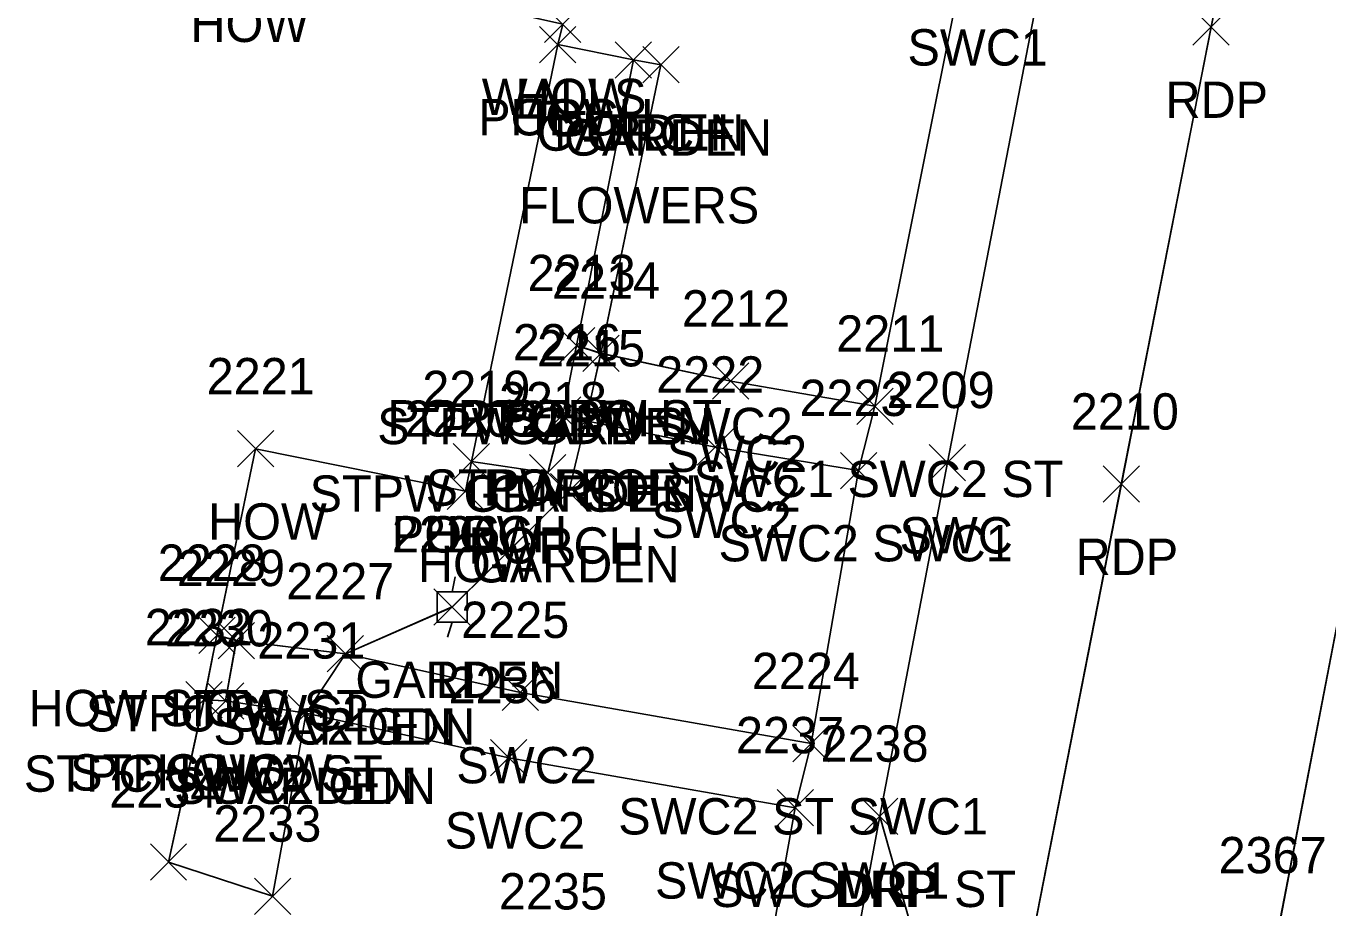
# Model space of a CAD drawing. Extents: x 1554668 to 1563881, y 831386 to 834374.
# Drawn here: x 1562066.5 to 1562138.2, y 832030.4 to 832079 of the extents above; entities that cross this region are included whole.
import ezdxf

# ---------------------------------------------------------------- set-up
doc = ezdxf.new("R2010")
doc.units = 0
for name, color, linetype in [('L_A', 7, 'Continuous'), ('L_C', 7, 'Continuous'), ('L_I', 7, 'Continuous'), ('L_TIC', 7, 'Continuous'), ('LAPB', 7, 'Continuous'), ('LBC', 7, 'Continuous'), ('LBF', 7, 'Continuous'), ('P_A', 7, 'Continuous'), ('P_I', 7, 'Continuous'), ('P_TIC', 7, 'Continuous'), ('PET', 7, 'Continuous'), ('PRC', 7, 'Continuous'), ('R_A', 7, 'Continuous'), ('R_I', 7, 'Continuous'), ('R_TIC', 7, 'Continuous'), ('RDP', 7, 'Continuous'), ('RSW', 7, 'Continuous'), ('U_A', 7, 'Continuous'), ('U_I', 7, 'Continuous'), ('ULP', 7, 'Continuous')]:
    doc.layers.add(name, color=color, linetype=linetype)

msp = doc.modelspace()

# ---------------------------------------------------------------- linework, layer by layer
at = {"layer": 'L_TIC'}
for points in [[(1562095.067, 832078.079), (1562097.067, 832080.079)], [(1562097.067, 832078.079), (1562095.067, 832080.079)], [(1562095.067, 832078.079), (1562097.067, 832080.079)], [(1562097.067, 832078.079), (1562095.067, 832080.079)], [(1562094.793, 832076.962), (1562096.793, 832078.962)], [(1562096.793, 832076.962), (1562094.793, 832078.962)], [(1562094.793, 832076.962), (1562096.793, 832078.962)], [(1562096.793, 832076.962), (1562094.793, 832078.962)], [(1562098.961, 832076.12), (1562100.961, 832078.12)], [(1562100.961, 832076.12), (1562098.961, 832078.12)], [(1562098.961, 832076.12), (1562100.961, 832078.12)], [(1562100.961, 832076.12), (1562098.961, 832078.12)], [(1562100.473, 832075.848), (1562102.473, 832077.848)], [(1562102.473, 832075.848), (1562100.473, 832077.848)], [(1562095.828, 832060.392), (1562097.828, 832062.392)], [(1562097.828, 832060.392), (1562095.828, 832062.392)], [(1562095.828, 832060.392), (1562097.828, 832062.392)], [(1562097.828, 832060.392), (1562095.828, 832062.392)], [(1562097.169, 832059.968), (1562099.169, 832061.968)], [(1562099.169, 832059.968), (1562097.169, 832061.968)], [(1562097.169, 832059.968), (1562099.169, 832061.968)], [(1562099.169, 832059.968), (1562097.169, 832061.968)], [(1562095.071, 832056.578), (1562097.071, 832058.578)], [(1562097.071, 832056.578), (1562095.071, 832058.578)], [(1562095.071, 832056.578), (1562097.071, 832058.578)], [(1562097.071, 832056.578), (1562095.071, 832058.578)], [(1562096.345, 832056.248), (1562098.345, 832058.248)], [(1562098.345, 832056.248), (1562096.345, 832058.248)], [(1562096.345, 832056.248), (1562098.345, 832058.248)], [(1562098.345, 832056.248), (1562096.345, 832058.248)], [(1562078.157, 832054.712), (1562080.157, 832056.712)], [(1562080.157, 832054.712), (1562078.157, 832056.712)], [(1562090.036, 832054.008), (1562092.036, 832056.008)], [(1562092.036, 832054.008), (1562090.036, 832056.008)], [(1562090.036, 832054.008), (1562092.036, 832056.008)], [(1562092.036, 832054.008), (1562090.036, 832056.008)], [(1562094.244, 832053.391), (1562096.244, 832055.391)], [(1562096.244, 832053.391), (1562094.244, 832055.391)], [(1562089.71, 832052.375), (1562091.71, 832054.375)], [(1562091.71, 832052.375), (1562089.71, 832054.375)], [(1562095.398, 832052.358), (1562097.398, 832054.358)], [(1562097.398, 832052.358), (1562095.398, 832054.358)], [(1562088.98, 832046.006), (1562090.98, 832048.006)], [(1562090.98, 832046.006), (1562088.98, 832048.006)], [(1562076.032, 832044.445), (1562078.032, 832046.445)], [(1562078.032, 832044.445), (1562076.032, 832046.445)], [(1562076.032, 832044.445), (1562078.032, 832046.445)], [(1562078.032, 832044.445), (1562076.032, 832046.445)], [(1562077.093, 832044.154), (1562079.093, 832046.154)], [(1562079.093, 832044.154), (1562077.093, 832046.154)], [(1562083.101, 832043.43), (1562085.101, 832045.43)], [(1562085.101, 832043.43), (1562083.101, 832045.43)], [(1562075.315, 832040.902), (1562077.315, 832042.902)], [(1562077.315, 832040.902), (1562075.315, 832042.902)], [(1562075.315, 832040.902), (1562077.315, 832042.902)], [(1562077.315, 832040.902), (1562075.315, 832042.902)], [(1562076.507, 832040.837), (1562078.507, 832042.837)], [(1562078.507, 832040.837), (1562076.507, 832042.837)], [(1562080.946, 832040.168), (1562082.946, 832042.168)], [(1562082.946, 832040.168), (1562080.946, 832042.168)], [(1562073.362, 832031.968), (1562075.362, 832033.968)], [(1562075.362, 832031.968), (1562073.362, 832033.968)], [(1562073.362, 832031.968), (1562075.362, 832033.968)], [(1562075.362, 832031.968), (1562073.362, 832033.968)], [(1562079.089, 832030.089), (1562081.089, 832032.089)], [(1562081.089, 832030.089), (1562079.089, 832032.089)]]:
    msp.add_lwpolyline(points, dxfattribs=at)
at = {"layer": 'LAPB'}
for points in [[(1562099.961, 832077.115), (1562101.478, 832076.846), (1562098.167, 832060.971)], [(1562099.961, 832077.115), (1562101.478, 832076.846), (1562098.167, 832060.971)], [(1562099.961, 832077.115), (1562101.478, 832076.846), (1562098.167, 832060.971)], [(1562099.961, 832077.12), (1562101.473, 832076.848), (1562098.169, 832060.968)], [(1562097.345, 832057.248), (1562096.398, 832053.358), (1562089.98, 832047.006), (1562084.101, 832044.43), (1562081.946, 832041.168), (1562080.089, 832031.089), (1562074.362, 832032.968)], [(1562097.347, 832057.248), (1562096.397, 832053.36), (1562089.978, 832047.008), (1562084.107, 832044.431), (1562081.943, 832041.17), (1562080.086, 832031.091), (1562074.367, 832032.97)], [(1562097.347, 832057.248), (1562096.397, 832053.36), (1562089.978, 832047.008), (1562084.107, 832044.431), (1562081.943, 832041.17), (1562080.086, 832031.091), (1562074.367, 832032.97)], [(1562097.347, 832057.248), (1562096.397, 832053.36), (1562089.978, 832047.008), (1562084.107, 832044.431), (1562081.943, 832041.17), (1562080.086, 832031.091), (1562074.367, 832032.97)]]:
    msp.add_lwpolyline(points, dxfattribs=at)
at = {"layer": 'LBC'}
for points in [[(1562079.711, 832090.841), (1562078.184, 832083.103), (1562096.067, 832079.079), (1562095.793, 832077.962), (1562091.036, 832055.008), (1562090.71, 832053.375), (1562079.157, 832055.712), (1562077.032, 832045.445), (1562076.315, 832041.902), (1562074.362, 832032.968)], [(1562079.71, 832090.837), (1562078.189, 832083.102), (1562096.073, 832079.08), (1562095.797, 832077.96), (1562091.041, 832055.008), (1562090.708, 832053.377), (1562079.157, 832055.714), (1562077.03, 832045.447), (1562076.318, 832041.903), (1562074.367, 832032.97)], [(1562079.71, 832090.837), (1562078.189, 832083.102), (1562096.073, 832079.08), (1562095.797, 832077.96), (1562091.041, 832055.008), (1562090.708, 832053.377), (1562079.157, 832055.714), (1562077.03, 832045.447), (1562076.318, 832041.903), (1562074.367, 832032.97)], [(1562079.71, 832090.837), (1562078.189, 832083.102), (1562096.073, 832079.08), (1562095.797, 832077.96), (1562091.041, 832055.008), (1562090.708, 832053.377), (1562079.157, 832055.714), (1562077.03, 832045.447), (1562076.318, 832041.903), (1562074.367, 832032.97)]]:
    msp.add_lwpolyline(points, dxfattribs=at)
at = {"layer": 'LBF'}
for points in [[(1562095.793, 832077.962), (1562099.961, 832077.12), (1562096.828, 832061.392), (1562096.071, 832057.578), (1562095.244, 832054.391), (1562091.036, 832055.008)], [(1562095.797, 832077.96), (1562099.961, 832077.115), (1562096.83, 832061.393), (1562096.072, 832057.58), (1562095.247, 832054.391), (1562091.041, 832055.008)], [(1562095.797, 832077.96), (1562099.961, 832077.115), (1562096.83, 832061.393), (1562096.072, 832057.58), (1562095.247, 832054.391), (1562091.041, 832055.008)], [(1562095.797, 832077.96), (1562099.961, 832077.115), (1562096.83, 832061.393), (1562096.072, 832057.58), (1562095.247, 832054.391), (1562091.041, 832055.008)], [(1562096.828, 832061.392), (1562098.169, 832060.968), (1562097.345, 832057.248), (1562096.071, 832057.578)], [(1562096.83, 832061.393), (1562098.167, 832060.971), (1562097.347, 832057.248), (1562096.072, 832057.58)], [(1562096.83, 832061.393), (1562098.167, 832060.971), (1562097.347, 832057.248), (1562096.072, 832057.58)], [(1562096.83, 832061.393), (1562098.167, 832060.971), (1562097.347, 832057.248), (1562096.072, 832057.58)], [(1562077.032, 832045.445), (1562078.093, 832045.154), (1562077.507, 832041.837), (1562076.315, 832041.902)], [(1562077.03, 832045.447), (1562078.098, 832045.155), (1562077.506, 832041.84), (1562076.318, 832041.903)], [(1562077.03, 832045.447), (1562078.098, 832045.155), (1562077.506, 832041.84), (1562076.318, 832041.903)], [(1562077.03, 832045.447), (1562078.098, 832045.155), (1562077.506, 832041.84), (1562076.318, 832041.903)]]:
    msp.add_lwpolyline(points, dxfattribs=at)
at = {"layer": 'P_TIC'}
for points in [[(1562130.768, 832077.929), (1562132.768, 832079.929)], [(1562132.768, 832077.929), (1562130.768, 832079.929)], [(1562125.821, 832052.77), (1562127.821, 832054.77)], [(1562127.821, 832052.77), (1562125.821, 832054.77)]]:
    msp.add_lwpolyline(points, dxfattribs=at)
at = {"layer": 'PET'}
for points in [[(1562173.257, 832299.981), (1562167.837, 832271.725), (1562161.659, 832238.665), (1562161.437, 832236.524), (1562159.553, 832227.312), (1562152.096, 832187.901), (1562145.122, 832150.033), (1562139.531, 832121.079), (1562137.129, 832105.561), (1562131.774, 832078.931), (1562126.825, 832053.768), (1562119.399, 832015.882), (1562118.509, 832011.052), (1562111.401, 831974.91), (1562102.865, 831928.04), (1562098.612, 831906.222)], [(1562173.257, 832299.981), (1562167.837, 832271.725), (1562161.659, 832238.665), (1562161.437, 832236.524), (1562159.553, 832227.312), (1562152.096, 832187.901), (1562145.122, 832150.033), (1562139.531, 832121.079), (1562137.129, 832105.561), (1562131.774, 832078.931), (1562126.825, 832053.768), (1562119.399, 832015.882), (1562118.509, 832011.052), (1562111.401, 831974.91), (1562102.865, 831928.04), (1562098.612, 831906.222)], [(1562173.257, 832299.981), (1562167.837, 832271.725), (1562161.659, 832238.665), (1562161.437, 832236.524), (1562159.553, 832227.312), (1562152.096, 832187.901), (1562145.122, 832150.033), (1562139.531, 832121.079), (1562137.129, 832105.561), (1562131.774, 832078.931), (1562126.825, 832053.768), (1562119.399, 832015.882), (1562118.509, 832011.052), (1562111.401, 831974.91), (1562102.865, 831928.04), (1562098.612, 831906.222)], [(1562173.255, 832299.979), (1562167.833, 832271.729), (1562161.658, 832238.665), (1562161.431, 832236.528), (1562159.554, 832227.311), (1562152.09, 832187.903), (1562145.121, 832150.036), (1562139.525, 832121.078), (1562137.127, 832105.565), (1562131.768, 832078.929), (1562126.821, 832053.77), (1562119.402, 832015.881), (1562118.513, 832011.051), (1562111.4, 831974.907), (1562102.869, 831928.042), (1562098.613, 831906.218)]]:
    msp.add_lwpolyline(points, dxfattribs=at)
at = {"layer": 'PRC'}
for points in [[(1562110.411, 831900.561), (1562120.308, 831948.457), (1562125.632, 831978.446), (1562135.485, 832029.35), (1562141.594, 832061.08), (1562148.973, 832098.697), (1562154.265, 832127.132), (1562163.42, 832175.531), (1562172.445, 832223.752), (1562181.394, 832270.005), (1562188.915, 832310.797), (1562198.31, 832360.399), (1562204.785, 832396.81), (1562210.164, 832423.469), (1562217.979, 832466.497), (1562228.735, 832524.397), (1562236.126, 832565.741), (1562244.769, 832613.731), (1562253.108, 832660.756), (1562257.149, 832682.207), (1562263.128, 832717.528), (1562269.494, 832752.574), (1562275.778, 832790.076), (1562288.132, 832857.633)], [(1562110.411, 831900.561), (1562120.308, 831948.457), (1562125.632, 831978.446), (1562135.485, 832029.35), (1562141.594, 832061.08), (1562148.973, 832098.697), (1562154.265, 832127.132), (1562163.42, 832175.531), (1562172.445, 832223.752), (1562181.394, 832270.005), (1562188.915, 832310.797), (1562198.31, 832360.399), (1562204.785, 832396.81), (1562210.164, 832423.469), (1562217.979, 832466.497), (1562228.735, 832524.397), (1562236.126, 832565.741), (1562244.769, 832613.731), (1562253.108, 832660.756), (1562257.149, 832682.207), (1562263.128, 832717.528), (1562269.494, 832752.574), (1562275.778, 832790.076), (1562288.132, 832857.633)], [(1562110.411, 831900.561), (1562120.308, 831948.457), (1562125.632, 831978.446), (1562135.485, 832029.35), (1562141.594, 832061.08), (1562148.973, 832098.697), (1562154.265, 832127.132), (1562163.42, 832175.531), (1562172.445, 832223.752), (1562181.394, 832270.005), (1562188.915, 832310.797), (1562198.31, 832360.399), (1562204.785, 832396.81), (1562210.164, 832423.469), (1562217.979, 832466.497), (1562228.735, 832524.397), (1562236.126, 832565.741), (1562244.769, 832613.731), (1562253.108, 832660.756), (1562257.149, 832682.207), (1562263.128, 832717.528), (1562269.494, 832752.574), (1562275.778, 832790.076), (1562288.132, 832857.633)], [(1562110.416, 831900.563), (1562120.309, 831948.456), (1562125.634, 831978.446), (1562135.488, 832029.349), (1562141.594, 832061.08), (1562148.971, 832098.698), (1562154.265, 832127.137), (1562163.419, 832175.534), (1562172.445, 832223.751), (1562181.389, 832270.011), (1562188.91, 832310.801), (1562198.306, 832360.397), (1562204.781, 832396.813), (1562210.163, 832423.475), (1562217.975, 832466.5), (1562228.731, 832524.404), (1562236.122, 832565.744), (1562244.766, 832613.73), (1562253.104, 832660.756), (1562257.145, 832682.206), (1562263.124, 832717.525), (1562269.49, 832752.57), (1562275.776, 832790.077), (1562288.125, 832857.632)]]:
    msp.add_lwpolyline(points, dxfattribs=at)
at = {"layer": 'R_TIC'}
for points in [[(1562097.169, 832059.968), (1562099.169, 832061.968)], [(1562099.169, 832059.968), (1562097.169, 832061.968)], [(1562104.323, 832058.442), (1562106.323, 832060.442)], [(1562106.323, 832058.442), (1562104.323, 832060.442)], [(1562112.253, 832057.057), (1562114.253, 832059.057)], [(1562114.253, 832057.057), (1562112.253, 832059.057)], [(1562112.253, 832057.057), (1562114.253, 832059.057)], [(1562114.253, 832057.057), (1562112.253, 832059.057)], [(1562096.345, 832056.248), (1562098.345, 832058.248)], [(1562098.345, 832056.248), (1562096.345, 832058.248)], [(1562103.474, 832054.804), (1562105.474, 832056.804)], [(1562105.474, 832054.804), (1562103.474, 832056.804)], [(1562111.361, 832053.517), (1562113.361, 832055.517)], [(1562113.361, 832053.517), (1562111.361, 832055.517)], [(1562111.361, 832053.517), (1562113.361, 832055.517)], [(1562113.361, 832053.517), (1562111.361, 832055.517)], [(1562116.248, 832053.954), (1562118.248, 832055.954)], [(1562118.248, 832053.954), (1562116.248, 832055.954)], [(1562077.093, 832044.154), (1562079.093, 832046.154)], [(1562079.093, 832044.154), (1562077.093, 832046.154)], [(1562083.101, 832043.43), (1562085.101, 832045.43)], [(1562085.101, 832043.43), (1562083.101, 832045.43)], [(1562092.738, 832041.301), (1562094.738, 832043.301)], [(1562094.738, 832041.301), (1562092.738, 832043.301)], [(1562076.507, 832040.837), (1562078.507, 832042.837)], [(1562078.507, 832040.837), (1562076.507, 832042.837)], [(1562080.946, 832040.168), (1562082.946, 832042.168)], [(1562082.946, 832040.168), (1562080.946, 832042.168)], [(1562108.739, 832038.486), (1562110.739, 832040.486)], [(1562110.739, 832038.486), (1562108.739, 832040.486)], [(1562108.739, 832038.486), (1562110.739, 832040.486)], [(1562110.739, 832038.486), (1562108.739, 832040.486)], [(1562092.099, 832037.711), (1562094.099, 832039.711)], [(1562094.099, 832037.711), (1562092.099, 832039.711)], [(1562107.867, 832034.956), (1562109.867, 832036.956)], [(1562109.867, 832034.956), (1562107.867, 832036.956)], [(1562107.867, 832034.956), (1562109.867, 832036.956)], [(1562109.867, 832034.956), (1562107.867, 832036.956)], [(1562112.523, 832034.491), (1562114.523, 832036.491)], [(1562114.523, 832034.491), (1562112.523, 832036.491)], [(1562112.523, 832034.491), (1562114.523, 832036.491)], [(1562114.523, 832034.491), (1562112.523, 832036.491)]]:
    msp.add_lwpolyline(points, dxfattribs=at)
at = {"layer": 'RDP'}
for points in [[(1562113.522, 832035.492), (1562116.386, 832025.393), (1562118.215, 832019.598)], [(1562113.522, 832035.492), (1562116.386, 832025.393), (1562118.215, 832019.598)], [(1562113.522, 832035.492), (1562116.386, 832025.393), (1562118.215, 832019.598)], [(1562113.523, 832035.491), (1562116.387, 832025.392), (1562118.212, 832019.596)]]:
    msp.add_lwpolyline(points, dxfattribs=at)
at = {"layer": 'RSW'}
for points in [[(1562127.024, 832133.651), (1562131.854, 832132.751), (1562130.74, 832128.053), (1562127.602, 832109.442), (1562125.205, 832097.127), (1562124.301, 832091.405), (1562117.248, 832054.954), (1562113.523, 832035.491), (1562107.376, 832002.497), (1562102.978, 832003.274)], [(1562127.024, 832133.651), (1562123.241, 832110.302), (1562118.011, 832081.808), (1562113.253, 832058.057), (1562112.361, 832054.517), (1562109.739, 832039.486), (1562108.867, 832035.956), (1562102.978, 832003.274)], [(1562127.028, 832133.648), (1562131.857, 832132.749), (1562130.747, 832128.053), (1562127.607, 832109.441), (1562125.206, 832097.122), (1562124.304, 832091.403), (1562117.247, 832054.956), (1562113.522, 832035.492), (1562107.378, 832002.5), (1562102.98, 832003.276)], [(1562127.028, 832133.648), (1562123.244, 832110.3), (1562118.014, 832081.806), (1562113.256, 832058.056), (1562112.36, 832054.52), (1562109.738, 832039.488), (1562108.871, 832035.957), (1562102.98, 832003.276)], [(1562127.028, 832133.648), (1562131.857, 832132.749), (1562130.747, 832128.053), (1562127.607, 832109.441), (1562125.206, 832097.122), (1562124.304, 832091.403), (1562117.247, 832054.956), (1562113.522, 832035.492), (1562107.378, 832002.5), (1562102.98, 832003.276)], [(1562127.028, 832133.648), (1562123.244, 832110.3), (1562118.014, 832081.806), (1562113.256, 832058.056), (1562112.36, 832054.52), (1562109.738, 832039.488), (1562108.871, 832035.957), (1562102.98, 832003.276)], [(1562127.028, 832133.648), (1562131.857, 832132.749), (1562130.747, 832128.053), (1562127.607, 832109.441), (1562125.206, 832097.122), (1562124.304, 832091.403), (1562117.247, 832054.956), (1562113.522, 832035.492), (1562107.378, 832002.5), (1562102.98, 832003.276)], [(1562127.028, 832133.648), (1562123.244, 832110.3), (1562118.014, 832081.806), (1562113.256, 832058.056), (1562112.36, 832054.52), (1562109.738, 832039.488), (1562108.871, 832035.957), (1562102.98, 832003.276)], [(1562113.253, 832058.057), (1562105.323, 832059.442), (1562098.169, 832060.968), (1562097.345, 832057.248), (1562104.474, 832055.804), (1562112.361, 832054.517)], [(1562113.256, 832058.056), (1562105.323, 832059.444), (1562098.167, 832060.971), (1562097.347, 832057.248), (1562104.475, 832055.806), (1562112.36, 832054.52)], [(1562113.256, 832058.056), (1562105.323, 832059.444), (1562098.167, 832060.971), (1562097.347, 832057.248), (1562104.475, 832055.806), (1562112.36, 832054.52)], [(1562113.256, 832058.056), (1562105.323, 832059.444), (1562098.167, 832060.971), (1562097.347, 832057.248), (1562104.475, 832055.806), (1562112.36, 832054.52)], [(1562109.739, 832039.486), (1562093.738, 832042.301), (1562084.101, 832044.43), (1562078.093, 832045.154)], [(1562109.738, 832039.488), (1562093.738, 832042.303), (1562084.107, 832044.431), (1562078.098, 832045.155)], [(1562109.738, 832039.488), (1562093.738, 832042.303), (1562084.107, 832044.431), (1562078.098, 832045.155)], [(1562109.738, 832039.488), (1562093.738, 832042.303), (1562084.107, 832044.431), (1562078.098, 832045.155)], [(1562077.506, 832041.84), (1562081.943, 832041.17), (1562093.101, 832038.712), (1562108.871, 832035.957)], [(1562077.506, 832041.84), (1562081.943, 832041.17), (1562093.101, 832038.712), (1562108.871, 832035.957)], [(1562077.506, 832041.84), (1562081.943, 832041.17), (1562093.101, 832038.712), (1562108.871, 832035.957)], [(1562077.507, 832041.837), (1562081.946, 832041.168), (1562093.099, 832038.711), (1562108.867, 832035.956)]]:
    msp.add_lwpolyline(points, dxfattribs=at)
at = {"layer": 'ULP'}
for p, q in [((1562090.146, 832048.672), (1562089.98, 832047.839)), ((1562089.146, 832046.172), (1562089.146, 832047.839)), ((1562089.146, 832047.839), (1562090.813, 832047.839)), ((1562090.813, 832047.839), (1562090.813, 832046.172)), ((1562089.98, 832047.006), (1562089.98, 832047.006)), ((1562090.813, 832046.172), (1562089.146, 832046.172)), ((1562089.73, 832045.339), (1562089.98, 832046.172))]:
    msp.add_line(p, q, dxfattribs=at)

# ---------------------------------------------------------------- texts
at = {"layer": 'L_A'}
for s, p in [('HOW', (1562075.57, 832078.103)), ('WALLS', (1562091.611, 832074.079)), ('HOW', (1562093.453, 832074.079)), ('PORCH', (1562091.415, 832072.962)), ('HOW', (1562093.179, 832072.962)), ('GARDEN', (1562094.63, 832072.12)), ('PORCH', (1562095.583, 832072.12)), ('GARDEN', (1562096.143, 832071.848)), ('POR STPW ST', (1562086.411, 832056.392)), ('PORCH', (1562092.45, 832056.392)), ('STPW GDN SWC2', (1562085.854, 832055.968)), ('GARDEN', (1562092.838, 832055.968)), ('STPW POR', (1562088.52, 832052.578)), ('PORCH', (1562091.693, 832052.578)), ('STPW GDN ST SWC2', (1562082.133, 832052.248)), ('GARDEN', (1562092.014, 832052.248)), ('HOW', (1562076.542, 832050.712)), ('PORCH', (1562086.658, 832050.008)), ('HOW', (1562088.422, 832050.008)), ('PORCH', (1562090.866, 832049.391)), ('HOW', (1562088.096, 832048.375)), ('GARDEN', (1562091.068, 832048.358)), ('GARDEN', (1562084.649, 832042.006)), ('HOW STPC ST', (1562066.662, 832040.445)), ('HOW', (1562074.418, 832040.445)), ('STPC SWC2', (1562069.809, 832040.154)), ('GARDEN', (1562078.771, 832039.43)), ('STPC SWC2 ST', (1562066.397, 832036.837)), ('STPC HOW', (1562068.945, 832036.902)), ('HOW', (1562073.701, 832036.902)), ('GARDEN', (1562076.615, 832036.168))]:
    msp.add_text(s, height=2, dxfattribs=at).set_placement(p)
at = {"layer": 'L_C'}
msp.add_text('FLOWERS', height=2, dxfattribs=at).set_placement((1562093.662, 832068.12))
at = {"layer": 'L_I'}
for s, p in [('2213', (1562094.135, 832064.392)), ('2213', (1562094.135, 832064.392)), ('2214', (1562095.476, 832063.968)), ('2214', (1562095.476, 832063.968)), ('2216', (1562093.323, 832060.578)), ('2216', (1562093.323, 832060.578)), ('2215', (1562094.652, 832060.248)), ('2215', (1562094.652, 832060.248)), ('2221', (1562076.464, 832058.712)), ('2219', (1562088.335, 832058.008)), ('2219', (1562088.335, 832058.008)), ('2218', (1562092.552, 832057.391)), ('2220', (1562087.364, 832056.375)), ('2217', (1562093.705, 832056.358)), ('2226', (1562086.665, 832050.006)), ('2228', (1562073.772, 832048.445)), ('2228', (1562073.772, 832048.445)), ('2229', (1562074.825, 832048.154)), ('2227', (1562080.842, 832047.43)), ('2232', (1562073.056, 832044.902)), ('2232', (1562073.056, 832044.902)), ('2230', (1562074.161, 832044.837)), ('2231', (1562079.253, 832044.168)), ('2234', (1562071.102, 832035.968)), ('2234', (1562071.102, 832035.968)), ('2233', (1562076.829, 832034.089)), ('2235', (1562092.555, 832030.357))]:
    msp.add_text(s, height=2, dxfattribs=at).set_placement(p)
at = {"layer": 'P_A'}
for p in [(1562129.256, 832073.929), (1562124.309, 832048.77)]:
    msp.add_text('RDP', height=2, dxfattribs=at).set_placement(p)
at = {"layer": 'P_I'}
for s, p in [('2210', (1562124.042, 832056.77)), ('2367', (1562132.181, 832032.349))]:
    msp.add_text(s, height=2, dxfattribs=at).set_placement(p)
at = {"layer": 'R_A'}
for s, p in [('SWC1', (1562115.05, 832076.808)), ('STPW GDN SWC2', (1562085.854, 832055.968)), ('SWC2', (1562101.796, 832054.442)), ('SWC1 SWC2 ST', (1562103.277, 832053.057)), ('SWC1 SWC2 ST', (1562103.277, 832053.057)), ('STPW GDN ST SWC2', (1562082.133, 832052.248)), ('SWC2', (1562100.947, 832050.804)), ('SWC', (1562114.61, 832049.954)), ('SWC2 SWC1', (1562104.645, 832049.517)), ('SWC2 SWC1', (1562104.645, 832049.517)), ('STPC SWC2', (1562069.809, 832040.154)), ('SWC2 GDN', (1562076.834, 832039.43)), ('STPC SWC2 ST', (1562066.397, 832036.837)), ('SWC2', (1562090.21, 832037.301)), ('SWC2 GDN', (1562074.678, 832036.168)), ('SWC2 ST SWC1', (1562099.125, 832034.486)), ('SWC2 ST SWC1', (1562099.125, 832034.486)), ('SWC2', (1562089.571, 832033.711)), ('SWC2 SWC1', (1562101.151, 832030.956)), ('SWC2 SWC1', (1562101.151, 832030.956)), ('SWC DRP ST', (1562104.239, 832030.491)), ('DRP', (1562111.011, 832030.491))]:
    msp.add_text(s, height=2, dxfattribs=at).set_placement(p)
at = {"layer": 'R_I'}
for s, p in [('2214', (1562095.476, 832063.968)), ('2212', (1562102.63, 832062.442)), ('2211', (1562111.127, 832061.057)), ('2211', (1562111.127, 832061.057)), ('2215', (1562094.652, 832060.248)), ('2222', (1562101.215, 832058.804)), ('2209', (1562113.901, 832057.954)), ('2223', (1562109.102, 832057.517)), ('2223', (1562109.102, 832057.517)), ('2229', (1562074.825, 832048.154)), ('2227', (1562080.842, 832047.43)), ('2230', (1562074.161, 832044.837)), ('2225', (1562090.478, 832045.301)), ('2231', (1562079.253, 832044.168)), ('2224', (1562106.479, 832042.486)), ('2224', (1562106.479, 832042.486)), ('2236', (1562089.784, 832041.711)), ('2237', (1562105.607, 832038.956)), ('2237', (1562105.607, 832038.956)), ('2238', (1562110.263, 832038.491)), ('2238', (1562110.263, 832038.491))]:
    msp.add_text(s, height=2, dxfattribs=at).set_placement(p)
at = {"layer": 'U_A'}
msp.add_text('LI', height=2, dxfattribs=at).set_placement((1562089.082, 832042.006))
at = {"layer": 'U_I'}
msp.add_text('2226', height=2, dxfattribs=at).set_placement((1562086.665, 832050.006))

doc.saveas('drawing.dxf')
